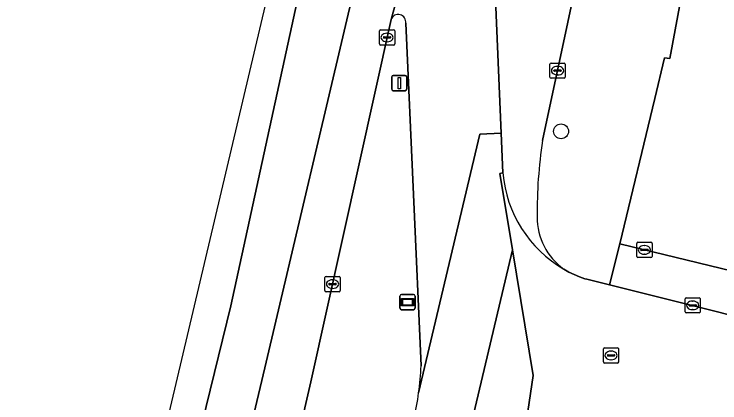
# Model space of a CAD drawing. Extents: x 162803 to 163818, y 381639 to 382475.
# Drawn here: x 163002.54 to 163048.82, y 382361.56 to 382387.05 of the extents above; entities that cross this region are included whole.
import ezdxf

# ---------------------------------------------------------------- set-up
doc = ezdxf.new("R2010")
doc.units = 0
for name, color, linetype in [('IMGEO_Berm_groen', 7, 'Continuous'), ('IMGEO_Boom', 7, 'Continuous'), ('IMGEO_Erf', 7, 'Continuous'), ('IMGEO_Fietspad_open', 7, 'Continuous'), ('IMGEO_Kolk', 7, 'Continuous'), ('IMGEO_Rijbaan_lokaal_gesloten', 7, 'Continuous'), ('IMGEO_Rijbaan_lokaal_open', 7, 'Continuous'), ('IMGEO_Rijbaan_regionaal_gesloten', 7, 'Continuous'), ('IMGEO_Rioolput', 7, 'Continuous'), ('IMGEO_Straatnaambord', 7, 'Continuous'), ('IMGEO_Verkeersregelinstallatiepaal', 7, 'Continuous'), ('IMGEO_Voetpad_open', 7, 'Continuous')]:
    doc.layers.add(name, color=color, linetype=linetype)

msp = doc.modelspace()

# ---------------------------------------------------------------- linework, layer by layer
at = {"layer": 'IMGEO_Berm_groen'}
for points in [[(163027.259, 382386.699), (163022.008, 382362.942), (163021.127, 382359.156)], [(163029.232, 382363.989), (163028.219, 382386.449)]]:
    msp.add_lwpolyline(points, dxfattribs=at)
for centre, radius, start, end in [((163027.727, 382386.527), 0.498, 351.0435, 159.7633), ((163007.589, 382365.087), 21.671, 352.4105, 357.0952), ((163007.848, 382365.047), 21.408, 347.6824, 352.4252)]:
    msp.add_arc(centre, radius, start, end, dxfattribs=at)
at = {"layer": 'IMGEO_Boom'}
msp.add_circle((163038.409, 382379.362), 0.489, dxfattribs=at)
at = {"layer": 'IMGEO_Erf'}
msp.add_lwpolyline([(163051.66, 382410.862), (163048.783, 382397.461), (163048.422, 382397.537), (163046.687, 382388.878), (163046.417, 382388.865), (163045.545, 382384.145), (163045.185, 382384.181), (163044.547, 382381.519), (163042.263, 382371.988), (163078.944, 382363.094)], dxfattribs=at)
at = {"layer": 'IMGEO_Fietspad_open'}
for points in [[(163037.202, 382378.752), (163042.182, 382402.063), (163049.43, 382435.875)], [(163034.136, 382387.51), (163034.489, 382379.235), (163034.6, 382376.637)]]:
    msp.add_lwpolyline(points, dxfattribs=at)
for centre, radius, start, end in [((163066.888, 382374.095), 30.049, 171.0853, 180.6588), ((163042.582, 382377.276), 8.007, 184.5758, 240.1476), ((163040.984, 382373.717), 4.144, 179.5423, 234.8012)]:
    msp.add_arc(centre, radius, start, end, dxfattribs=at)
at = {"layer": 'IMGEO_Kolk'}
for p, q in [((163026.573, 382386.016), (163027.425, 382386.016)), ((163026.498, 382385.09), (163026.498, 382385.942)), ((163026.8, 382385.559), (163027.198, 382385.559)), ((163026.986, 382385.796), (163027.011, 382385.796)), ((163027.499, 382385.942), (163027.499, 382385.09)), ((163026.757, 382385.51), (163026.757, 382385.522)), ((163027.195, 382385.473), (163026.797, 382385.473)), ((163027.009, 382385.236), (163026.984, 382385.236)), ((163027.241, 382385.522), (163027.241, 382385.51)), ((163027.425, 382385.016), (163026.573, 382385.016)), ((163037.679, 382382.916), (163037.679, 382383.768)), ((163037.754, 382383.842), (163038.606, 382383.842)), ((163038.68, 382383.768), (163038.68, 382382.916)), ((163037.938, 382383.336), (163037.938, 382383.348)), ((163038.376, 382383.299), (163037.978, 382383.299)), ((163037.981, 382383.385), (163038.379, 382383.385)), ((163038.167, 382383.622), (163038.192, 382383.622)), ((163038.422, 382383.348), (163038.422, 382383.336)), ((163038.606, 382382.842), (163037.754, 382382.842)), ((163038.19, 382383.062), (163038.165, 382383.062)), ((163022.999, 382369.849), (163023.851, 382369.849)), ((163022.924, 382368.923), (163022.924, 382369.775)), ((163023.183, 382369.343), (163023.183, 382369.355)), ((163023.226, 382369.392), (163023.624, 382369.392)), ((163023.412, 382369.629), (163023.437, 382369.629)), ((163023.667, 382369.355), (163023.667, 382369.343)), ((163023.925, 382369.775), (163023.925, 382368.923)), ((163023.621, 382369.306), (163023.223, 382369.306)), ((163023.435, 382369.069), (163023.41, 382369.069)), ((163023.851, 382368.849), (163022.999, 382368.849)), ((163046.615, 382368.455), (163047.467, 382368.455)), ((163046.54, 382367.529), (163046.54, 382368.381)), ((163046.842, 382367.998), (163047.24, 382367.998)), ((163047.028, 382368.235), (163047.053, 382368.235)), ((163047.541, 382368.381), (163047.541, 382367.529)), ((163046.799, 382367.949), (163046.799, 382367.961)), ((163047.237, 382367.912), (163046.839, 382367.912)), ((163047.051, 382367.675), (163047.026, 382367.675)), ((163047.283, 382367.961), (163047.283, 382367.949)), ((163047.467, 382367.455), (163046.615, 382367.455))]:
    msp.add_line(p, q, dxfattribs=at)
for points in [[(163026.573, 382386.016), (163027.425, 382386.016)], [(163026.498, 382385.09), (163026.498, 382385.942)], [(163027.499, 382385.942), (163027.499, 382385.09)], [(163027.425, 382385.016), (163026.573, 382385.016)], [(163037.679, 382382.916), (163037.679, 382383.768)], [(163037.754, 382383.842), (163038.606, 382383.842)], [(163038.68, 382383.768), (163038.68, 382382.916)], [(163038.606, 382382.842), (163037.754, 382382.842)], [(163022.999, 382369.849), (163023.851, 382369.849)], [(163022.924, 382368.923), (163022.924, 382369.775)], [(163023.925, 382369.775), (163023.925, 382368.923)], [(163023.851, 382368.849), (163022.999, 382368.849)], [(163046.615, 382368.455), (163047.467, 382368.455)], [(163046.54, 382367.529), (163046.54, 382368.381)], [(163047.541, 382368.381), (163047.541, 382367.529)], [(163047.467, 382367.455), (163046.615, 382367.455)]]:
    msp.add_lwpolyline(points, dxfattribs=at)
for centre, radius, start, end in [((163026.575, 382385.94), 0.0765, 91.552, 178.448), ((163026.575, 382385.94), 0.0765, 91.552, 178.448), ((163027.423, 382385.94), 0.0765, 1.552, 88.448), ((163027.423, 382385.94), 0.0765, 1.552, 88.448), ((163026.797, 382385.519), 0.0403, 85.8775, 175.7526), ((163027.202, 382385.521), 0.0386, 1.7309, 96.639), ((163026.575, 382385.092), 0.0765, 181.552, 268.448), ((163026.575, 382385.092), 0.0765, 181.552, 268.448), ((163026.794, 382385.509), 0.0366, 178.938, 274.7102), ((163027.198, 382385.516), 0.043, 264.8664, 352.4533), ((163027.423, 382385.092), 0.0765, 271.552, 358.448), ((163027.423, 382385.092), 0.0765, 271.552, 358.448), ((163037.756, 382383.766), 0.0765, 91.552, 178.448), ((163037.756, 382383.766), 0.0765, 91.552, 178.448), ((163038.604, 382383.766), 0.0765, 1.552, 88.448), ((163038.604, 382383.766), 0.0765, 1.552, 88.448), ((163037.978, 382383.345), 0.0403, 85.8775, 175.7526), ((163037.975, 382383.335), 0.0366, 178.938, 274.7102), ((163038.379, 382383.342), 0.043, 264.8664, 352.4533), ((163038.383, 382383.347), 0.0386, 1.7309, 96.639), ((163037.756, 382382.918), 0.0765, 181.552, 268.448), ((163037.756, 382382.918), 0.0765, 181.552, 268.448), ((163038.604, 382382.918), 0.0765, 271.552, 358.448), ((163038.604, 382382.918), 0.0765, 271.552, 358.448), ((163023.001, 382369.773), 0.0765, 91.552, 178.448), ((163023.001, 382369.773), 0.0765, 91.552, 178.448), ((163023.849, 382369.773), 0.0765, 1.552, 88.448), ((163023.849, 382369.773), 0.0765, 1.552, 88.448), ((163023.223, 382369.352), 0.0403, 85.8775, 175.7526), ((163023.628, 382369.354), 0.0386, 1.7309, 96.639), ((163023.001, 382368.925), 0.0765, 181.552, 268.448), ((163023.001, 382368.925), 0.0765, 181.552, 268.448), ((163023.22, 382369.342), 0.0366, 178.938, 274.7102), ((163023.624, 382369.349), 0.043, 264.8664, 352.4533), ((163023.849, 382368.925), 0.0765, 271.552, 358.448), ((163023.849, 382368.925), 0.0765, 271.552, 358.448), ((163046.617, 382368.379), 0.0765, 91.552, 178.448), ((163046.617, 382368.379), 0.0765, 91.552, 178.448), ((163047.465, 382368.379), 0.0765, 1.552, 88.448), ((163047.465, 382368.379), 0.0765, 1.552, 88.448), ((163046.839, 382367.958), 0.0403, 85.8775, 175.7526), ((163047.244, 382367.96), 0.0386, 1.7309, 96.639), ((163046.617, 382367.531), 0.0765, 181.552, 268.448), ((163046.617, 382367.531), 0.0765, 181.552, 268.448), ((163046.836, 382367.948), 0.0366, 178.938, 274.7102), ((163047.24, 382367.955), 0.043, 264.8664, 352.4533), ((163047.465, 382367.531), 0.0765, 271.552, 358.448), ((163047.465, 382367.531), 0.0765, 271.552, 358.448)]:
    msp.add_arc(centre, radius, start, end, dxfattribs=at)
for centre, major_axis, ratio, start_param, end_param in [((163026.985, 382385.516), (-0.387, 0.002), 0.722429, 4.712389, 7.853982), ((163027.01, 382385.516), (-0.39, 0.002), 0.717154, 1.570796, 4.712389), ((163038.166, 382383.342), (-0.387, 0.002), 0.722429, 4.712389, 7.853982), ((163038.191, 382383.342), (-0.39, 0.002), 0.717154, 1.570796, 4.712389), ((163023.411, 382369.349), (-0.387, 0.002), 0.722429, 4.712389, 7.853982), ((163023.436, 382369.349), (-0.39, 0.002), 0.717154, 1.570796, 4.712389), ((163047.027, 382367.955), (-0.387, 0.002), 0.722429, 4.712389, 7.853982), ((163047.052, 382367.955), (-0.39, 0.002), 0.717154, 1.570796, 4.712389)]:
    msp.add_ellipse(centre, major_axis=major_axis, ratio=ratio, start_param=start_param, end_param=end_param, dxfattribs=at)
at = {"layer": 'IMGEO_Rijbaan_lokaal_gesloten'}
for points in [[(163033.961, 382411.087), (163027.259, 382386.699)], [(163029.07, 382362.225), (163033.087, 382379.175), (163034.489, 382379.235), (163034.136, 382387.51)], [(163028.219, 382386.449), (163029.232, 382363.989)], [(163034.6, 382376.637), (163034.403, 382376.604), (163035.23, 382371.584), (163036.585, 382363.359), (163035.219, 382354.192)], [(163019.503, 382289.487), (163025.206, 382312.391), (163025.226, 382312.668), (163027.594, 382322.046), (163027.611, 382322.091), (163035.219, 382354.192), (163036.585, 382363.359), (163035.23, 382371.584), (163024.715, 382327.217), (163020.941, 382328.112), (163019.833, 382323.527), (163015.341, 382304.711), (163011.407, 382289.212)], [(163096.979, 382355.69), (163085.124, 382358.408), (163078.472, 382360.035), (163047.004, 382367.938), (163041.588, 382369.297), (163040.097, 382369.671), (163039.969, 382369.701), (163039.611, 382369.822), (163039.262, 382369.969), (163038.922, 382370.138), (163038.596, 382370.331)]]:
    msp.add_lwpolyline(points, dxfattribs=at)
for centre, radius, start, end in [((163027.727, 382386.527), 0.498, 351.0435, 159.7633), ((163042.582, 382377.276), 8.007, 184.5758, 240.1476), ((163007.589, 382365.087), 21.671, 352.4105, 357.0952)]:
    msp.add_arc(centre, radius, start, end, dxfattribs=at)
at = {"layer": 'IMGEO_Rijbaan_lokaal_open'}
for points in [[(163035.23, 382371.584), (163034.403, 382376.604), (163034.6, 382376.637), (163034.489, 382379.235), (163033.087, 382379.175), (163029.07, 382362.225)], [(163028.764, 382360.48), (163020.941, 382328.112), (163024.715, 382327.217), (163035.23, 382371.584)]]:
    msp.add_lwpolyline(points, dxfattribs=at)
msp.add_arc((163007.848, 382365.047), 21.408, 347.6824, 352.4252, dxfattribs=at)
at = {"layer": 'IMGEO_Rijbaan_regionaal_gesloten'}
for points in [[(162956.261, 382217.556), (162956.788, 382217.246), (162957.041, 382217.097), (162957.334, 382216.925), (162970.099, 382238.803), (162988.069, 382276.576), (162999.406, 382306.223), (163004.339, 382321.327), (163010.545, 382342.595), (163016.751, 382367.915), (163022.202, 382392.931), (163024.249, 382401.938), (163027.1, 382412.472), (163031.008, 382425.974), (163036.242, 382443.17), (163034.29, 382443.535), (163021.987, 382400.242), (163002.164, 382316.367), (162982.804, 382270.096), (162963.365, 382229.253), (162959.404, 382222.731), (162956.261, 382217.556)], [(163039.378, 382442.583), (163036.242, 382443.17), (163031.008, 382425.974), (163027.1, 382412.472), (163024.249, 382401.938), (163022.202, 382392.931), (163016.751, 382367.915), (163010.545, 382342.595), (163004.339, 382321.327), (162999.406, 382306.223), (162988.069, 382276.576), (162970.099, 382238.803), (162957.334, 382216.925), (162960.228, 382215.223)], [(163036.043, 382420.861), (163039.715, 382433.174), (163042.023, 382440.643), (163042.393, 382442.019), (163039.378, 382442.583), (163036.917, 382433.491), (163034.689, 382425.944), (163031.259, 382414.339), (163029.659, 382408.85), (163024.915, 382389.012), (163018.973, 382363.856), (163013.601, 382341.216), (163011.315, 382332.64), (163008.8, 382324.751), (163005.155, 382311.92)], [(163005.155, 382311.92), (163008.8, 382324.751), (163011.315, 382332.64), (163013.601, 382341.216), (163018.973, 382363.856), (163024.915, 382389.012), (163029.659, 382408.85), (163031.259, 382414.339), (163034.689, 382425.944), (163036.917, 382433.491), (163039.378, 382442.583)], [(163027.259, 382386.699), (163033.961, 382411.087)], [(163021.127, 382359.156), (163022.008, 382362.942), (163027.259, 382386.699)]]:
    msp.add_lwpolyline(points, dxfattribs=at)
at = {"layer": 'IMGEO_Rioolput'}
for p, q in [((163043.372, 382371.163), (163043.372, 382372.015)), ((163043.447, 382372.089), (163044.299, 382372.089)), ((163043.86, 382371.869), (163043.885, 382371.869)), ((163044.373, 382372.015), (163044.373, 382371.163)), ((163043.631, 382371.583), (163043.631, 382371.595)), ((163044.069, 382371.546), (163043.671, 382371.546)), ((163043.674, 382371.632), (163044.072, 382371.632)), ((163043.883, 382371.309), (163043.858, 382371.309)), ((163044.115, 382371.595), (163044.115, 382371.583)), ((163044.299, 382371.089), (163043.447, 382371.089)), ((163041.185, 382364.246), (163041.185, 382365.098)), ((163041.26, 382365.172), (163042.112, 382365.172)), ((163041.673, 382364.952), (163041.698, 382364.952)), ((163042.186, 382365.098), (163042.186, 382364.246)), ((163041.444, 382364.666), (163041.444, 382364.678)), ((163041.882, 382364.629), (163041.484, 382364.629)), ((163041.487, 382364.715), (163041.885, 382364.715)), ((163041.696, 382364.392), (163041.671, 382364.392)), ((163041.928, 382364.678), (163041.928, 382364.666)), ((163042.112, 382364.172), (163041.26, 382364.172))]:
    msp.add_line(p, q, dxfattribs=at)
for points in [[(163043.372, 382371.163), (163043.372, 382372.015)], [(163043.447, 382372.089), (163044.299, 382372.089)], [(163044.373, 382372.015), (163044.373, 382371.163)], [(163044.299, 382371.089), (163043.447, 382371.089)], [(163041.185, 382364.246), (163041.185, 382365.098)], [(163041.26, 382365.172), (163042.112, 382365.172)], [(163042.186, 382365.098), (163042.186, 382364.246)], [(163042.112, 382364.172), (163041.26, 382364.172)]]:
    msp.add_lwpolyline(points, dxfattribs=at)
for centre, radius, start, end in [((163043.449, 382372.013), 0.0765, 91.552, 178.448), ((163043.449, 382372.013), 0.0765, 91.552, 178.448), ((163044.297, 382372.013), 0.0765, 1.552, 88.448), ((163044.297, 382372.013), 0.0765, 1.552, 88.448), ((163043.671, 382371.592), 0.0403, 85.8775, 175.7526), ((163043.668, 382371.582), 0.0366, 178.938, 274.7102), ((163044.072, 382371.589), 0.043, 264.8664, 352.4533), ((163044.076, 382371.594), 0.0386, 1.7309, 96.639), ((163043.449, 382371.165), 0.0765, 181.552, 268.448), ((163043.449, 382371.165), 0.0765, 181.552, 268.448), ((163044.297, 382371.165), 0.0765, 271.552, 358.448), ((163044.297, 382371.165), 0.0765, 271.552, 358.448), ((163041.262, 382365.096), 0.0765, 91.552, 178.448), ((163041.262, 382365.096), 0.0765, 91.552, 178.448), ((163042.11, 382365.096), 0.0765, 1.552, 88.448), ((163042.11, 382365.096), 0.0765, 1.552, 88.448), ((163041.484, 382364.675), 0.0403, 85.8775, 175.7526), ((163041.481, 382364.665), 0.0366, 178.938, 274.7102), ((163041.885, 382364.672), 0.043, 264.8664, 352.4533), ((163041.889, 382364.677), 0.0386, 1.7309, 96.639), ((163041.262, 382364.248), 0.0765, 181.552, 268.448), ((163041.262, 382364.248), 0.0765, 181.552, 268.448), ((163042.11, 382364.248), 0.0765, 271.552, 358.448), ((163042.11, 382364.248), 0.0765, 271.552, 358.448)]:
    msp.add_arc(centre, radius, start, end, dxfattribs=at)
for centre, major_axis, ratio, start_param, end_param in [((163043.859, 382371.589), (-0.387, 0.002), 0.722429, 4.712389, 7.853982), ((163043.884, 382371.589), (-0.39, 0.002), 0.717154, 1.570796, 4.712389), ((163041.672, 382364.672), (-0.387, 0.002), 0.722429, 4.712389, 7.853982), ((163041.697, 382364.672), (-0.39, 0.002), 0.717154, 1.570796, 4.712389)]:
    msp.add_ellipse(centre, major_axis=major_axis, ratio=ratio, start_param=start_param, end_param=end_param, dxfattribs=at)
at = {"layer": 'IMGEO_Straatnaambord'}
for p, q in [((163027.846, 382367.766), (163027.846, 382368.566)), ((163027.846, 382368.566), (163027.846, 382367.766)), ((163027.946, 382368.666), (163028.736, 382368.666)), ((163028.736, 382368.666), (163027.946, 382368.666)), ((163028.836, 382368.566), (163028.836, 382367.766)), ((163028.836, 382367.766), (163028.836, 382368.566)), ((163028.736, 382367.666), (163027.946, 382367.666)), ((163027.946, 382367.666), (163028.736, 382367.666))]:
    msp.add_line(p, q, dxfattribs=at)
for points in [[(163027.947, 382368.398), (163028.735, 382368.398), (163028.735, 382367.934), (163027.947, 382367.934), (163027.947, 382368.398)], [(163028.012, 382368.333), (163028.012, 382367.999), (163028.67, 382367.999), (163028.67, 382368.333), (163028.012, 382368.333)]]:
    msp.add_lwpolyline(points, dxfattribs=at)
for centre, start, end in [((163027.946, 382368.566), 90, 180), ((163027.946, 382368.566), 90, 180), ((163028.736, 382368.566), 0, 90), ((163028.736, 382368.566), 360, 90), ((163027.946, 382367.766), 180, 270), ((163027.946, 382367.766), 180, 270), ((163028.736, 382367.766), 270, 0), ((163028.736, 382367.766), 270, 0)]:
    msp.add_arc(centre, 0.1, start, end, dxfattribs=at)
at = {"layer": 'IMGEO_Verkeersregelinstallatiepaal'}
for p, q in [((163027.301, 382382.126), (163027.301, 382382.926)), ((163027.301, 382382.926), (163027.301, 382382.126)), ((163027.401, 382383.026), (163028.191, 382383.026)), ((163028.191, 382383.026), (163027.401, 382383.026)), ((163028.291, 382382.926), (163028.291, 382382.126)), ((163028.291, 382382.126), (163028.291, 382382.926)), ((163028.191, 382382.026), (163027.401, 382382.026)), ((163027.401, 382382.026), (163028.191, 382382.026))]:
    msp.add_line(p, q, dxfattribs=at)
msp.add_lwpolyline([(163027.721, 382382.901), (163027.871, 382382.901), (163027.871, 382382.151), (163027.721, 382382.151), (163027.721, 382382.901)], dxfattribs=at)
for centre, start, end in [((163027.401, 382382.926), 90, 180), ((163027.401, 382382.926), 90, 180), ((163028.191, 382382.926), 0, 90), ((163028.191, 382382.926), 360, 90), ((163027.401, 382382.126), 180, 270), ((163027.401, 382382.126), 180, 270), ((163028.191, 382382.126), 270, 0), ((163028.191, 382382.126), 270, 0)]:
    msp.add_arc(centre, 0.1, start, end, dxfattribs=at)
at = {"layer": 'IMGEO_Voetpad_open'}
for points in [[(163051.001, 382442.926), (163049.43, 382435.875), (163042.182, 382402.063), (163037.202, 382378.752)], [(163038.596, 382370.331), (163038.922, 382370.138), (163039.262, 382369.969), (163039.611, 382369.822), (163039.969, 382369.701), (163040.097, 382369.671), (163041.588, 382369.297), (163042.263, 382371.988), (163044.547, 382381.519), (163045.185, 382384.181), (163045.545, 382384.145), (163046.417, 382388.865), (163046.687, 382388.878), (163048.422, 382397.537)], [(163042.263, 382371.988), (163041.588, 382369.297), (163047.004, 382367.938), (163078.472, 382360.035), (163085.124, 382358.408), (163096.979, 382355.69), (163098.755, 382355.649)], [(163096.471, 382358.893), (163085.594, 382361.513), (163078.944, 382363.094), (163042.263, 382371.988)]]:
    msp.add_lwpolyline(points, dxfattribs=at)
for centre, radius, start, end in [((163066.888, 382374.095), 30.049, 171.0853, 180.6588), ((163040.984, 382373.717), 4.144, 179.5423, 234.8012)]:
    msp.add_arc(centre, radius, start, end, dxfattribs=at)

doc.saveas('drawing.dxf')
